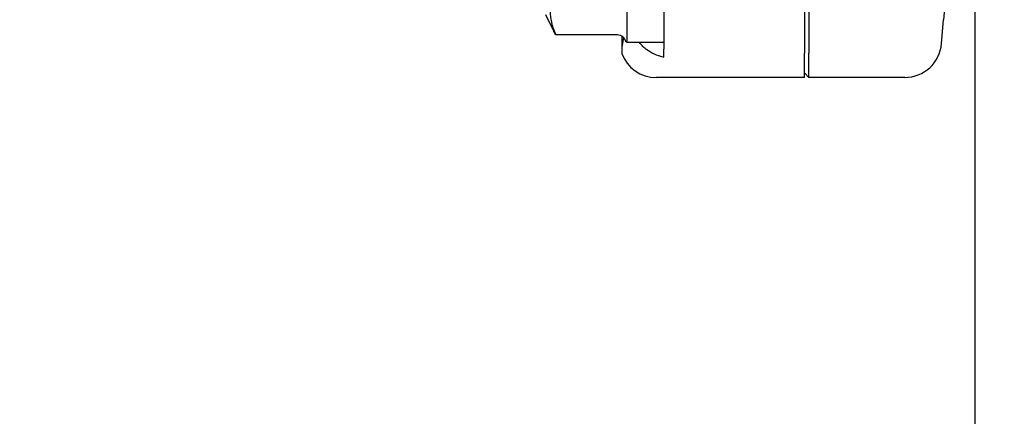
# Model space of a CAD drawing. Header units: inches. Extents: x 5 to 1128, y -85 to 748.
# Tile 348 of 656: x 438.26 to 441.58, y 661.31 to 662.66. Entities that reach past the tile are written whole.
import ezdxf

# ---------------------------------------------------------------- set-up
doc = ezdxf.new("R2010")
doc.units = ezdxf.units.IN
doc.header["$LTSCALE"] = 32
doc.header["$MEASUREMENT"] = 0
doc.layers.add('Dimension (ANSI)', color=7, linetype='Continuous', lineweight=25)
doc.layers.add('Visible (ANSI)', color=7, linetype='Continuous', lineweight=30)
doc.styles.add('Note Text (ANSI)', font='tahoma.ttf')
doc.dimstyles.new('SB Fraction-16 (ANSI)', dxfattribs={"dimscale": 32, "dimtxt": 0.125, "dimasz": 0.098425, "dimexe": 0.125, "dimexo": 0.0625, "dimgap": 0.031496, "dimtad": 0, "dimtih": 1, "dimtoh": 1, "dimdec": 4, "dimrnd": 1e-08, "dimzin": 0, "dimdsep": 46, "dimlunit": 5, "dimtxsty": 'Note Text (ANSI)', "dimcen": 0.09, "dimdle": 0.393701, "dimclrd": 256, "dimclre": 256, "dimclrt": 256, "dimadec": 0, "dimazin": 3, "dimtfac": 0.96, "dimtofl": 0, "dimtmove": 0, "dimatfit": 3, "dimfxl": 1, "dimfrac": 2, "dimtolj": 1, "dimtzin": 12, "dimlwd": -1, "dimlwe": -1, "dimarcsym": 0})

# ---------------------------------------------------------------- blocks, each defined once
blk = doc.blocks.new('*D19')
at = {"layer": 'Defpoints', "color": 0, "transparency": 16777216}
for p in [(455.7806, 700.4398), (292.0011, 552.4398), (455.7806, 552.4398)]:
    blk.add_point(p, dxfattribs=at)
at = {"layer": 'Dimension (ANSI)', "transparency": 16777216}
for p, q in [((453.7806, 700.4398), (288.0011, 700.4398)), ((292.0011, 697.2902), (292.0011, 636.039)), ((292.0011, 555.5894), (292.0011, 629.8406)), ((453.7806, 552.4398), (288.0011, 552.4398))]:
    blk.add_line(p, q, dxfattribs=at)
for points in [[(291.4762, 697.2902), (292.526, 697.2902), (292.0011, 700.4398)], [(291.4762, 555.5894), (292.526, 555.5894), (292.0011, 552.4398)]]:
    blk.add_solid(points, dxfattribs=at)
at = {"layer": 'Dimension (ANSI)', "transparency": 16777216, "insert": (287.899, 635.0311), "char_height": 4, "attachment_point": 1, "style": 'Note Text (ANSI)'}
blk.add_mtext('\\A1;148', dxfattribs=at)

msp = doc.modelspace()

# ---------------------------------------------------------------- linework, layer by layer
at = {"layer": 'Visible (ANSI)'}
for p, q in [((441.48542, 610.31504), (441.48542, 670.21904)), ((440.43292, 662.77149), (440.43292, 662.62546)), ((440.30792, 662.73928), (440.30792, 662.58302)), ((440.90792, 662.76933), (440.90792, 662.54207)), ((440.92354, 662.76933), (440.92354, 662.54207)), ((441.38864, 662.76933), (441.3787, 662.6557)), ((440.03292, 662.67279), (440.06147, 662.6157)), ((441.37163, 662.57487), (441.3787, 662.6557)), ((440.43292, 662.61002), (440.43292, 662.55595)), ((440.27667, 662.60396), (440.06788, 662.60396)), ((440.29056, 662.60022), (440.29056, 662.54176)), ((440.30792, 662.57907), (440.30792, 662.57904)), ((440.43292, 662.57904), (440.30792, 662.57904)), ((440.43292, 662.52876), (440.43292, 662.55595)), ((440.90792, 662.46029), (440.90792, 662.54207)), ((440.92354, 662.46029), (440.92354, 662.54207)), ((440.92354, 662.46029), (440.90792, 662.47598)), ((440.90792, 662.46029), (440.40744, 662.46029)), ((441.24702, 662.46029), (440.92354, 662.46029))]:
    msp.add_line(p, q, dxfattribs=at)
for centre, major_axis, ratio, start_param, end_param in [((440.27667, 662.56802), (0, -0.03595), 0.8693335, 1.9174431, 3.1415927), ((441.2471, 662.58577), (-0.01094, -0.125), 0.9961657, 0.0869335, 1.5707963), ((440.4084, 662.58577), (-0.08906, -0.08906), 0.9924325, 5.8523356, 7.0647854)]:
    msp.add_ellipse(centre, major_axis=major_axis, ratio=ratio, start_param=start_param, end_param=end_param, dxfattribs=at)
for points, weights in [([(440.06788, 662.76954), (440.0318, 662.68675), (440.06788, 662.60396)], [1.04422863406, 1.20577136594, 1.04422863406]), ([(440.06788, 662.60396), (440.06433, 662.60996), (440.06147, 662.6157)], [1.04422863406, 1.05817173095, 1.06970791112])]:
    msp.add_rational_spline(points, weights, degree=2, dxfattribs=at)
for points in [[(440.43292, 662.62546), (440.43269, 662.62015), (440.43269, 662.61499), (440.43292, 662.61002)], [(440.297, 662.59532), (440.29293, 662.57812), (440.29056, 662.55974), (440.29056, 662.54176)], [(440.30606, 662.58023), (440.30743, 662.5809), (440.30792, 662.58187), (440.30792, 662.58302)], [(440.30792, 662.57907), (440.30792, 662.57918), (440.30743, 662.57957), (440.30606, 662.58023)]]:
    msp.add_open_spline(points, degree=3, dxfattribs=at)
msp.add_open_spline([(440.43292, 662.52876), (440.43238, 662.52887), (440.43184, 662.52899), (440.40996, 662.53396), (440.39028, 662.54317), (440.36665, 662.56063), (440.35786, 662.56909), (440.35052, 662.57905)], degree=3, knots=[1.27338526, 1.27338526, 1.27338526, 1.27338526, 1.27873688, 1.27873688, 1.4959744, 1.4959744, 1.6337228, 1.6337228, 1.6337228, 1.6337228], dxfattribs=at)

# ---------------------------------------------------------------- dimensions: what is measured, and where the dimension line sits
at = {"layer": 'Dimension (ANSI)'}
dim = msp.add_linear_dim(base=(292.00111, 552.43978), p1=(455.78063, 700.43978), p2=(455.78063, 552.43978), angle=90, dimstyle='SB Fraction-16 (ANSI)', override={"dimgap": 0.031496, "dimdec": 4, "dimtol": 0, "dimlim": 0, "dimtp": 0, "dimtm": 0, "dimtdec": 2, "dimatfit": 1}, dxfattribs=at)
dim.commit()
dim.dimension.update_dxf_attribs({"geometry": '*D19', "text_midpoint": (292.00111, 632.93978), "dimtype": 160})

doc.saveas('drawing.dxf')
